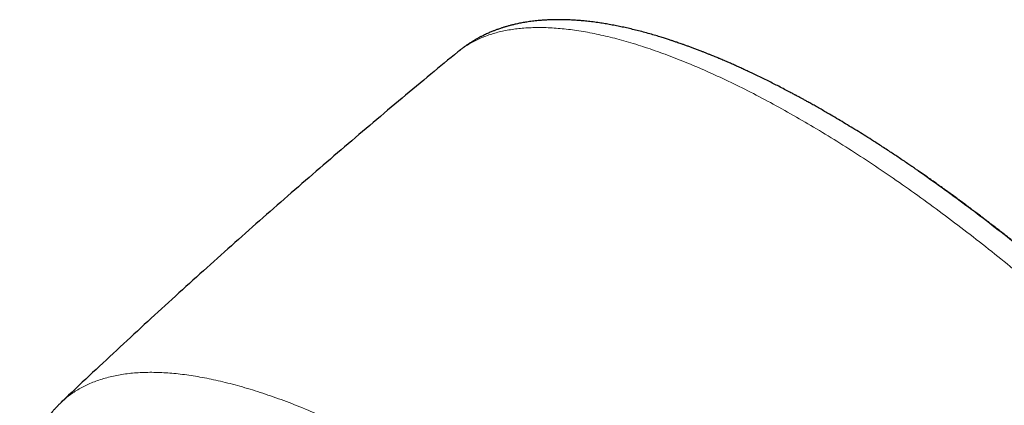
# Model space of a CAD drawing. Header units: millimetres. Extents: x 8 to 976, y 12 to 967.
# Tile 333 of 351: x 766 to 810, y 509 to 527. Entities that reach past the tile are written whole.
import ezdxf

# ---------------------------------------------------------------- set-up
doc = ezdxf.new("R2010")
doc.units = ezdxf.units.MM

msp = doc.modelspace()

# ---------------------------------------------------------------- linework, layer by layer
at = {"color": 7, "linetype": 'Continuous', "lineweight": 30}
for p, q in [((785.595, 525.226), (785.585, 525.217)), ((767.917, 509.588), (767.921, 509.592))]:
    msp.add_line(p, q, dxfattribs=at)
for points, knots in [([(806.106, 519.921), (806.064, 519.95), (805.97, 520.015), (805.818, 520.119), (805.639, 520.241), (805.433, 520.38), (805.221, 520.522), (805.006, 520.665), (804.792, 520.806), (804.569, 520.952), (804.342, 521.099), (803.969, 521.339), (803.452, 521.664), (802.797, 522.064), (802.294, 522.362), (801.939, 522.568), (801.726, 522.69), (801.521, 522.807), (801.329, 522.914), (801.161, 523.008), (801.017, 523.087), (800.896, 523.153), (800.799, 523.206), (800.729, 523.244), (800.683, 523.269), (800.649, 523.287), (800.61, 523.308), (800.555, 523.337), (800.48, 523.377), (800.344, 523.45), (800.145, 523.554), (799.902, 523.68), (799.658, 523.804), (799.417, 523.925), (799.17, 524.047), (798.922, 524.167), (798.694, 524.276), (798.485, 524.374), (798.295, 524.462), (798.106, 524.548), (797.921, 524.631), (797.749, 524.708), (797.597, 524.774), (797.469, 524.829), (797.367, 524.872), (797.288, 524.906), (797.219, 524.935), (797.143, 524.967), (797.052, 525.005), (796.944, 525.049), (796.822, 525.098), (796.691, 525.151), (796.56, 525.203), (796.419, 525.258), (796.272, 525.315), (796.117, 525.373), (795.967, 525.429), (795.822, 525.482), (795.683, 525.532), (795.558, 525.576), (795.448, 525.614), (795.355, 525.646), (795.275, 525.673), (795.208, 525.696), (795.148, 525.716), (795.087, 525.736), (795.016, 525.76), (794.934, 525.786), (794.844, 525.815), (794.75, 525.845), (794.604, 525.89), (794.404, 525.95), (794.139, 526.027), (793.862, 526.104), (793.581, 526.177), (793.311, 526.243), (793.05, 526.303), (792.793, 526.358), (792.579, 526.4), (792.407, 526.432), (792.278, 526.455), (792.153, 526.476), (792.027, 526.497), (791.896, 526.516), (791.758, 526.536), (791.617, 526.555), (791.477, 526.572), (791.345, 526.587), (791.222, 526.6), (791.106, 526.61), (790.997, 526.62), (790.89, 526.628), (790.778, 526.635), (790.657, 526.642), (790.529, 526.648), (790.395, 526.653), (790.263, 526.656), (790.133, 526.657), (790.007, 526.657), (789.885, 526.656), (789.773, 526.653), (789.673, 526.649), (789.581, 526.645), (789.494, 526.641), (789.4, 526.635), (789.293, 526.627), (789.172, 526.616), (789.043, 526.603), (788.913, 526.588), (788.787, 526.571), (788.668, 526.553), (788.556, 526.535), (788.449, 526.516), (788.345, 526.496), (788.242, 526.474), (788.149, 526.454), (788.065, 526.434), (787.991, 526.416), (787.916, 526.396), (787.845, 526.377), (787.782, 526.359), (787.725, 526.343), (787.671, 526.327), (787.615, 526.309), (787.551, 526.289), (787.481, 526.266), (787.406, 526.24), (787.334, 526.214), (787.267, 526.189), (787.206, 526.166), (787.141, 526.14), (787.07, 526.111), (786.99, 526.077), (786.905, 526.039), (786.819, 526), (786.74, 525.961), (786.674, 525.928), (786.617, 525.899), (786.56, 525.869), (786.498, 525.836), (786.438, 525.802), (786.383, 525.771), (786.335, 525.743), (786.287, 525.715), (786.235, 525.683), (786.176, 525.646), (786.116, 525.607), (786.058, 525.569), (786.005, 525.533), (785.955, 525.498), (785.903, 525.462), (785.848, 525.422), (785.791, 525.379), (785.734, 525.336), (785.667, 525.283), (785.616, 525.243), (785.589, 525.22)], [0, 0, 0, 0, 0.004713, 0.010488, 0.017328, 0.025237, 0.034217, 0.042025, 0.050494, 0.059455, 0.068421, 0.077359, 0.103804, 0.130014, 0.155989, 0.164665, 0.173314, 0.181915, 0.189842, 0.196799, 0.20269, 0.207647, 0.211668, 0.214755, 0.216294, 0.217426, 0.218899, 0.221189, 0.224295, 0.228158, 0.238123, 0.248926, 0.258466, 0.268576, 0.279047, 0.289491, 0.2999, 0.308053, 0.316184, 0.324293, 0.332379, 0.340212, 0.346659, 0.352228, 0.356918, 0.359987, 0.362647, 0.366057, 0.369964, 0.374685, 0.380219, 0.386197, 0.392064, 0.397814, 0.404965, 0.411926, 0.418699, 0.425282, 0.431671, 0.437551, 0.44246, 0.446754, 0.450432, 0.453494, 0.456075, 0.458717, 0.462005, 0.465924, 0.47015, 0.474558, 0.479148, 0.490685, 0.50273, 0.516938, 0.530489, 0.543596, 0.556409, 0.569092, 0.581933, 0.588688, 0.595244, 0.601598, 0.607902, 0.614678, 0.621836, 0.629472, 0.636927, 0.643887, 0.650465, 0.6566, 0.662382, 0.667966, 0.674055, 0.680613, 0.687699, 0.695074, 0.702702, 0.709729, 0.716959, 0.724017, 0.730433, 0.736206, 0.741335, 0.746242, 0.751308, 0.757753, 0.764909, 0.772787, 0.780674, 0.788227, 0.795473, 0.802142, 0.80867, 0.81506, 0.821314, 0.82786, 0.8323, 0.837008, 0.841908, 0.846441, 0.8505, 0.854082, 0.85725, 0.86092, 0.864904, 0.869541, 0.874643, 0.879416, 0.883768, 0.887729, 0.891468, 0.896671, 0.90184, 0.907527, 0.913668, 0.919187, 0.923754, 0.927045, 0.930933, 0.935414, 0.939785, 0.94356, 0.946739, 0.949837, 0.953528, 0.957814, 0.962387, 0.966523, 0.97019, 0.97351, 0.977007, 0.981121, 0.985331, 0.98957, 0.994352, 1, 1, 1, 1]), ([(785.584, 525.217), (785.185, 524.888), (784.355, 524.204), (783.1, 523.157), (781.819, 522.076), (780.542, 520.989), (779.271, 519.895), (778.006, 518.795), (776.746, 517.688), (775.492, 516.575), (774.243, 515.455), (773, 514.329), (771.763, 513.196), (770.532, 512.058), (769.306, 510.912), (768.433, 510.09), (767.971, 509.649), (767.912, 509.593)], [0, 0, 0, 0, 0.065795, 0.136865, 0.207938, 0.279012, 0.350088, 0.421164, 0.492242, 0.56332, 0.634398, 0.705476, 0.776553, 0.847629, 0.918705, 0.98978, 1, 1, 1, 1]), ([(806.1, 519.925), (806.113, 519.917), (806.475, 519.671), (807.189, 519.161), (808.238, 518.395), (809.285, 517.6), (810.333, 516.777), (811.387, 515.921), (812.444, 515.035), (813.503, 514.118), (814.555, 513.179), (815.598, 512.218), (816.624, 511.244), (817.631, 510.259), (818.618, 509.265), (819.588, 508.258), (820.547, 507.233), (821.49, 506.193), (822.417, 505.139), (823.32, 504.079), (824.198, 503.016), (825.042, 501.958), (825.853, 500.907), (826.628, 499.865), (827.21, 499.06), (827.523, 498.606), (827.599, 498.495)], [0, 0, 0, 0, 0.001622, 0.046755, 0.091081, 0.135408, 0.179735, 0.224061, 0.269194, 0.314326, 0.359459, 0.404591, 0.449724, 0.494051, 0.538378, 0.582704, 0.627031, 0.672163, 0.717296, 0.762428, 0.807561, 0.852694, 0.89702, 0.941347, 0.985674, 1, 1, 1, 1]), ([(817.769, 510.129), (817.633, 510.265), (817.442, 510.455), (817.158, 510.733), (816.916, 510.969), (816.626, 511.25), (816.319, 511.544), (815.997, 511.851), (815.662, 512.166), (815.317, 512.487), (814.964, 512.812), (814.604, 513.141), (814.238, 513.471), (813.867, 513.801), (813.492, 514.132), (813.113, 514.463), (812.731, 514.793), (812.346, 515.122), (811.958, 515.449), (811.567, 515.774), (811.175, 516.097), (810.781, 516.418), (810.385, 516.736), (809.987, 517.051), (809.588, 517.364), (809.189, 517.673), (808.788, 517.979), (808.386, 518.281), (807.984, 518.58), (807.582, 518.875), (807.179, 519.166), (806.777, 519.453), (806.42, 519.704), (806.198, 519.858), (806.111, 519.918)], [0, 0, 0, 0, 0.036798, 0.051581, 0.076146, 0.101651, 0.129017, 0.157589, 0.187106, 0.217358, 0.248195, 0.279505, 0.311204, 0.343228, 0.375525, 0.408053, 0.440781, 0.473681, 0.50673, 0.539908, 0.573199, 0.606591, 0.64007, 0.673625, 0.707248, 0.74093, 0.774663, 0.808442, 0.84226, 0.876111, 0.909991, 0.943894, 0.977818, 1, 1, 1, 1]), ([(767.917, 509.596), (767.896, 509.577), (767.859, 509.541), (767.811, 509.493), (767.774, 509.456), (767.748, 509.429), (767.728, 509.409), (767.706, 509.386), (767.677, 509.355), (767.641, 509.316), (767.603, 509.274), (767.567, 509.235), (767.537, 509.2), (767.51, 509.17), (767.485, 509.139), (767.437, 509.083), (767.37, 509.001), (767.287, 508.893), (767.215, 508.796), (767.154, 508.709), (767.1, 508.629), (767.044, 508.544), (766.985, 508.451), (766.927, 508.354), (766.871, 508.255), (766.814, 508.152), (766.759, 508.044), (766.705, 507.934), (766.654, 507.825), (766.609, 507.722), (766.568, 507.626), (766.532, 507.535), (766.499, 507.448), (766.467, 507.359), (766.433, 507.263), (766.399, 507.158), (766.364, 507.045), (766.329, 506.922), (766.294, 506.791), (766.262, 506.659), (766.233, 506.529), (766.209, 506.413), (766.189, 506.309), (766.174, 506.22), (766.16, 506.135), (766.148, 506.058), (766.138, 505.987), (766.128, 505.916), (766.119, 505.839), (766.109, 505.752), (766.099, 505.655), (766.089, 505.551), (766.081, 505.444), (766.074, 505.336), (766.064, 505.162), (766.056, 504.925), (766.056, 504.625), (766.063, 504.333), (766.078, 504.044), (766.098, 503.784), (766.12, 503.552), (766.142, 503.352), (766.167, 503.151), (766.196, 502.943), (766.23, 502.723), (766.266, 502.513), (766.301, 502.318), (766.335, 502.144), (766.371, 501.971), (766.407, 501.8), (766.445, 501.633), (766.483, 501.47), (766.515, 501.337), (766.541, 501.235), (766.558, 501.166), (766.574, 501.106), (766.587, 501.052), (766.602, 500.997), (766.62, 500.931), (766.641, 500.851), (766.666, 500.759), (766.695, 500.656), (766.726, 500.547), (766.759, 500.434), (766.792, 500.323), (766.853, 500.12), (766.945, 499.827), (767.071, 499.447), (767.181, 499.13), (767.272, 498.877), (767.341, 498.69), (767.406, 498.517), (767.466, 498.36), (767.52, 498.221), (767.568, 498.099), (767.608, 498), (767.639, 497.922), (767.664, 497.861), (767.688, 497.802), (767.716, 497.734), (767.749, 497.654), (767.789, 497.558), (767.839, 497.439), (767.9, 497.295), (767.974, 497.123), (768.059, 496.929), (768.151, 496.721), (768.248, 496.506), (768.39, 496.199), (768.576, 495.805), (768.803, 495.339), (769.024, 494.9), (769.237, 494.488), (769.447, 494.089), (769.656, 493.703), (769.863, 493.327), (770.068, 492.963), (770.27, 492.61), (770.43, 492.335), (770.545, 492.14), (770.611, 492.028), (770.666, 491.935), (770.71, 491.862), (770.743, 491.807), (770.771, 491.76), (770.801, 491.709), (770.84, 491.646), (770.89, 491.563), (770.953, 491.459), (771.029, 491.334), (771.113, 491.197), (771.202, 491.053), (771.294, 490.905), (771.433, 490.684), (771.623, 490.384), (771.871, 489.998), (772.138, 489.588), (772.425, 489.155), (772.733, 488.699), (773.081, 488.193), (773.463, 487.647), (773.874, 487.072), (774.287, 486.505), (774.722, 485.919), (775.18, 485.313), (775.66, 484.691), (776.139, 484.082), (776.616, 483.486), (777.139, 482.844), (777.712, 482.154), (778.342, 481.411), (778.951, 480.708), (779.538, 480.044), (780.1, 479.419), (780.669, 478.796), (781.245, 478.178), (781.83, 477.56), (782.426, 476.941), (783.038, 476.317), (783.632, 475.722), (784.204, 475.158), (784.754, 474.624), (785.315, 474.088), (785.887, 473.549), (786.469, 473.009), (787.013, 472.513), (787.508, 472.068), (787.945, 471.68), (788.365, 471.313), (788.766, 470.965), (789.148, 470.637), (789.513, 470.328), (789.858, 470.037), (790.186, 469.765), (790.5, 469.506), (790.81, 469.253), (791.124, 468.999), (791.436, 468.749), (791.747, 468.502), (792.056, 468.259), (792.37, 468.014), (792.69, 467.768), (792.999, 467.532), (793.303, 467.302), (793.605, 467.075), (793.928, 466.836), (794.269, 466.585), (794.627, 466.325), (795.002, 466.056), (795.393, 465.779), (795.802, 465.493), (796.199, 465.22), (796.58, 464.962), (796.937, 464.723), (797.286, 464.492), (797.621, 464.274), (797.935, 464.072), (798.23, 463.884), (798.507, 463.71), (798.766, 463.549), (798.989, 463.412), (799.177, 463.297), (799.332, 463.204), (799.472, 463.12), (799.589, 463.05), (799.674, 462.999), (799.731, 462.966), (799.768, 462.944), (799.803, 462.923), (799.845, 462.898), (799.9, 462.866), (799.972, 462.824), (800.063, 462.77), (800.176, 462.705), (800.305, 462.63), (800.446, 462.549), (800.737, 462.383), (801.178, 462.137), (801.768, 461.817), (802.363, 461.505), (802.959, 461.203), (803.532, 460.924), (804.08, 460.668), (804.483, 460.486), (804.765, 460.363), (804.925, 460.293), (805.077, 460.228), (805.213, 460.171), (805.321, 460.126), (805.404, 460.092), (805.466, 460.066), (805.519, 460.045), (805.562, 460.027), (805.596, 460.013), (805.628, 460), (805.669, 459.984), (805.729, 459.96), (805.809, 459.928), (805.908, 459.889), (806.021, 459.845), (806.188, 459.78), (806.402, 459.699), (806.657, 459.605), (806.904, 459.517), (807.15, 459.432), (807.41, 459.345), (807.69, 459.254), (807.927, 459.18), (808.109, 459.126), (808.231, 459.09), (808.349, 459.056), (808.455, 459.026), (808.546, 459.001), (808.622, 458.98), (808.687, 458.963), (808.741, 458.948), (808.783, 458.937), (808.82, 458.928), (808.865, 458.916), (808.93, 458.899), (809.018, 458.877), (809.126, 458.85), (809.264, 458.817), (809.424, 458.78), (809.6, 458.741), (809.775, 458.704), (809.947, 458.67), (810.115, 458.638), (810.281, 458.608), (810.443, 458.58), (810.601, 458.555), (810.749, 458.533), (810.883, 458.515), (810.998, 458.5), (811.085, 458.489), (811.148, 458.482), (811.196, 458.477), (811.247, 458.471), (811.308, 458.465), (811.38, 458.458), (811.463, 458.45), (811.556, 458.442), (811.673, 458.432), (811.806, 458.423), (811.948, 458.415), (812.077, 458.409), (812.192, 458.405), (812.294, 458.403), (812.381, 458.401), (812.457, 458.401), (812.529, 458.401), (812.607, 458.401), (812.698, 458.402), (812.803, 458.404), (812.919, 458.408), (813.043, 458.414), (813.17, 458.422), (813.297, 458.431), (813.44, 458.444), (813.597, 458.46), (813.765, 458.481), (813.926, 458.505), (814.083, 458.532), (814.238, 458.561), (814.39, 458.594), (814.539, 458.628), (814.681, 458.665), (814.798, 458.698), (814.893, 458.727), (814.971, 458.751), (815.054, 458.778), (815.143, 458.809), (815.234, 458.842), (815.328, 458.877), (815.42, 458.914), (815.508, 458.951), (815.592, 458.987), (815.683, 459.029), (815.788, 459.079), (815.906, 459.139), (816.007, 459.193), (816.092, 459.241), (816.161, 459.281), (816.236, 459.326), (816.306, 459.37), (816.367, 459.409), (816.415, 459.441), (816.457, 459.469), (816.494, 459.495), (816.528, 459.518), (816.562, 459.542), (816.6, 459.57), (816.644, 459.602), (816.691, 459.637), (816.734, 459.67), (816.772, 459.7), (816.803, 459.725), (816.832, 459.748), (816.864, 459.774), (816.912, 459.814), (816.968, 459.862), (817.025, 459.912), (817.076, 459.958), (817.125, 460.003), (817.179, 460.054), (817.238, 460.112), (817.308, 460.181), (817.363, 460.238), (817.392, 460.269)], [0, 0, 0, 0, 0.001578, 0.002859, 0.003844, 0.004531, 0.004981, 0.005464, 0.006357, 0.007414, 0.008561, 0.009629, 0.010508, 0.011236, 0.012011, 0.012864, 0.015602, 0.018394, 0.021109, 0.02302, 0.024932, 0.027062, 0.029404, 0.031801, 0.034182, 0.03658, 0.039172, 0.041884, 0.044435, 0.04681, 0.049013, 0.051066, 0.052973, 0.054948, 0.057086, 0.059431, 0.061916, 0.064511, 0.067516, 0.070334, 0.072989, 0.075771, 0.077609, 0.079499, 0.081253, 0.082824, 0.084211, 0.085589, 0.087114, 0.088851, 0.090798, 0.092911, 0.095026, 0.097128, 0.099216, 0.105095, 0.110699, 0.116029, 0.121225, 0.126446, 0.129979, 0.133482, 0.136937, 0.140421, 0.144155, 0.148152, 0.150991, 0.153906, 0.156756, 0.159531, 0.162232, 0.164859, 0.167375, 0.168615, 0.169708, 0.170655, 0.171455, 0.172244, 0.173283, 0.174577, 0.175987, 0.177612, 0.179363, 0.181097, 0.182815, 0.184515, 0.190445, 0.196156, 0.201646, 0.204548, 0.207323, 0.209845, 0.212111, 0.21412, 0.215874, 0.217371, 0.218368, 0.219207, 0.21998, 0.220931, 0.222074, 0.223428, 0.225004, 0.22712, 0.229536, 0.232253, 0.235239, 0.238235, 0.241183, 0.247937, 0.254419, 0.260144, 0.26564, 0.27091, 0.275995, 0.280909, 0.285651, 0.290221, 0.29462, 0.296288, 0.29774, 0.298934, 0.29987, 0.300547, 0.301043, 0.301681, 0.302488, 0.303466, 0.304853, 0.306481, 0.308254, 0.310081, 0.311961, 0.313894, 0.318484, 0.323347, 0.328485, 0.333896, 0.339582, 0.345541, 0.352756, 0.359862, 0.366848, 0.373714, 0.381508, 0.389142, 0.396615, 0.403929, 0.411082, 0.420253, 0.429398, 0.438542, 0.446335, 0.454128, 0.46192, 0.469712, 0.477505, 0.485382, 0.493399, 0.501557, 0.508487, 0.515516, 0.522643, 0.529868, 0.537192, 0.5446, 0.550259, 0.555683, 0.560872, 0.565825, 0.570543, 0.575026, 0.579274, 0.583286, 0.587075, 0.590849, 0.594685, 0.598583, 0.602315, 0.606101, 0.609943, 0.61384, 0.617831, 0.6213, 0.625009, 0.628958, 0.633149, 0.637579, 0.642165, 0.646983, 0.652034, 0.657316, 0.66171, 0.666231, 0.67062, 0.674797, 0.678763, 0.682452, 0.685936, 0.689217, 0.692293, 0.694397, 0.696394, 0.698221, 0.699722, 0.70089, 0.701473, 0.701913, 0.702302, 0.702839, 0.703533, 0.704383, 0.70561, 0.707061, 0.708737, 0.710606, 0.712503, 0.72003, 0.727787, 0.735665, 0.743647, 0.751669, 0.75887, 0.766099, 0.768376, 0.770657, 0.772834, 0.774749, 0.776399, 0.777416, 0.778298, 0.779045, 0.779657, 0.780133, 0.7805, 0.781031, 0.781889, 0.783035, 0.784469, 0.786161, 0.78788, 0.791709, 0.795431, 0.799046, 0.802609, 0.806347, 0.810684, 0.815259, 0.817121, 0.81902, 0.820894, 0.822571, 0.823939, 0.825131, 0.826146, 0.826984, 0.827646, 0.828143, 0.828716, 0.829785, 0.831176, 0.832891, 0.834929, 0.83774, 0.840612, 0.843453, 0.846263, 0.849042, 0.851791, 0.854509, 0.857197, 0.859782, 0.862074, 0.864062, 0.865746, 0.866596, 0.867349, 0.868215, 0.86928, 0.870545, 0.87201, 0.873675, 0.875463, 0.87825, 0.880814, 0.883155, 0.885273, 0.887156, 0.888767, 0.890142, 0.891368, 0.892803, 0.894523, 0.896502, 0.89874, 0.90118, 0.903645, 0.90612, 0.908606, 0.912103, 0.915503, 0.918737, 0.921943, 0.925185, 0.928383, 0.931547, 0.934661, 0.937563, 0.939195, 0.940865, 0.942691, 0.944673, 0.9468, 0.948854, 0.951073, 0.953073, 0.954944, 0.956825, 0.959453, 0.962357, 0.965166, 0.966721, 0.968376, 0.970202, 0.972199, 0.973525, 0.974732, 0.975799, 0.976726, 0.977515, 0.978299, 0.979271, 0.980432, 0.981636, 0.982801, 0.983778, 0.984565, 0.985208, 0.986012, 0.987039, 0.988912, 0.990411, 0.991563, 0.992814, 0.994249, 0.995919, 0.997832, 1, 1, 1, 1])]:
    msp.add_open_spline(points, degree=3, knots=knots, dxfattribs=at)
at = {"color": 252, "linetype": 'Continuous', "lineweight": 0}
for points, knots in [([(800.809, 522.241), (800.464, 522.437), (799.773, 522.83), (798.759, 523.366), (797.763, 523.863), (796.79, 524.316), (795.846, 524.722), (794.932, 525.081), (794.05, 525.394), (793.196, 525.662), (792.367, 525.886), (791.564, 526.064), (790.79, 526.196), (790.051, 526.279), (789.349, 526.314), (788.689, 526.301), (788.071, 526.241), (787.496, 526.135), (786.962, 525.982), (786.464, 525.783), (786.012, 525.531), (785.722, 525.343), (785.597, 525.228), (785.595, 525.226)], [0, 0, 0, 0, 0.050319, 0.100639, 0.150958, 0.201277, 0.251597, 0.301018, 0.350439, 0.39986, 0.44928, 0.4996, 0.549919, 0.600238, 0.650558, 0.700877, 0.750298, 0.799719, 0.84914, 0.898561, 0.94888, 0.9992, 1, 1, 1, 1]), ([(832.957, 478), (833.002, 478.052), (833.158, 478.232), (833.373, 478.585), (833.602, 479.053), (833.782, 479.563), (833.916, 480.112), (834.005, 480.705), (834.046, 481.341), (834.039, 482.019), (833.983, 482.735), (833.879, 483.487), (833.728, 484.268), (833.531, 485.077), (833.289, 485.912), (833.002, 486.775), (832.669, 487.671), (832.288, 488.598), (831.86, 489.556), (831.387, 490.536), (830.872, 491.537), (830.317, 492.551), (829.725, 493.576), (829.099, 494.609), (828.434, 495.654), (827.729, 496.717), (826.985, 497.794), (826.201, 498.885), (825.383, 499.981), (824.534, 501.079), (823.661, 502.171), (822.764, 503.255), (821.848, 504.329), (820.907, 505.397), (819.939, 506.465), (818.943, 507.528), (817.923, 508.587), (816.885, 509.631), (815.832, 510.659), (814.772, 511.663), (813.708, 512.641), (812.641, 513.593), (811.567, 514.521), (810.482, 515.431), (809.388, 516.319), (808.287, 517.183), (807.186, 518.017), (806.09, 518.819), (805.005, 519.582), (803.934, 520.306), (802.88, 520.989), (801.836, 521.639), (801.151, 522.04), (800.809, 522.241)], [0, 0, 0, 0, 0.0083, 0.028306, 0.047954, 0.067602, 0.087251, 0.106899, 0.126904, 0.14691, 0.166915, 0.186921, 0.206926, 0.226574, 0.246223, 0.265871, 0.285519, 0.305525, 0.32553, 0.345536, 0.365541, 0.385546, 0.405195, 0.424843, 0.444491, 0.464139, 0.484145, 0.50415, 0.524156, 0.544161, 0.564166, 0.583815, 0.603463, 0.623111, 0.64276, 0.662765, 0.68277, 0.702776, 0.722781, 0.742787, 0.762435, 0.782083, 0.801732, 0.82138, 0.841385, 0.861391, 0.881396, 0.901402, 0.921407, 0.941055, 0.960704, 0.980352, 1, 1, 1, 1]), ([(767.921, 509.592), (768, 509.668), (768.204, 509.863), (768.585, 510.123), (769.058, 510.381), (769.58, 510.59), (770.15, 510.751), (770.763, 510.862), (771.418, 510.923), (772.11, 510.933), (772.836, 510.893), (773.595, 510.805), (774.39, 510.669), (775.223, 510.484), (776.094, 510.248), (777.003, 509.962), (777.942, 509.628), (778.909, 509.245), (779.896, 508.818), (780.902, 508.348), (781.923, 507.837), (782.963, 507.285), (783.672, 506.882), (784.026, 506.681)], [0, 0, 0, 0, 0.030738, 0.078765, 0.126791, 0.175691, 0.22459, 0.27349, 0.32239, 0.371289, 0.419316, 0.467342, 0.515369, 0.563395, 0.612295, 0.661195, 0.710094, 0.758994, 0.807894, 0.85592, 0.903947, 0.951973, 1, 1, 1, 1])]:
    msp.add_open_spline(points, degree=3, knots=knots, dxfattribs=at)

doc.saveas('drawing.dxf')
